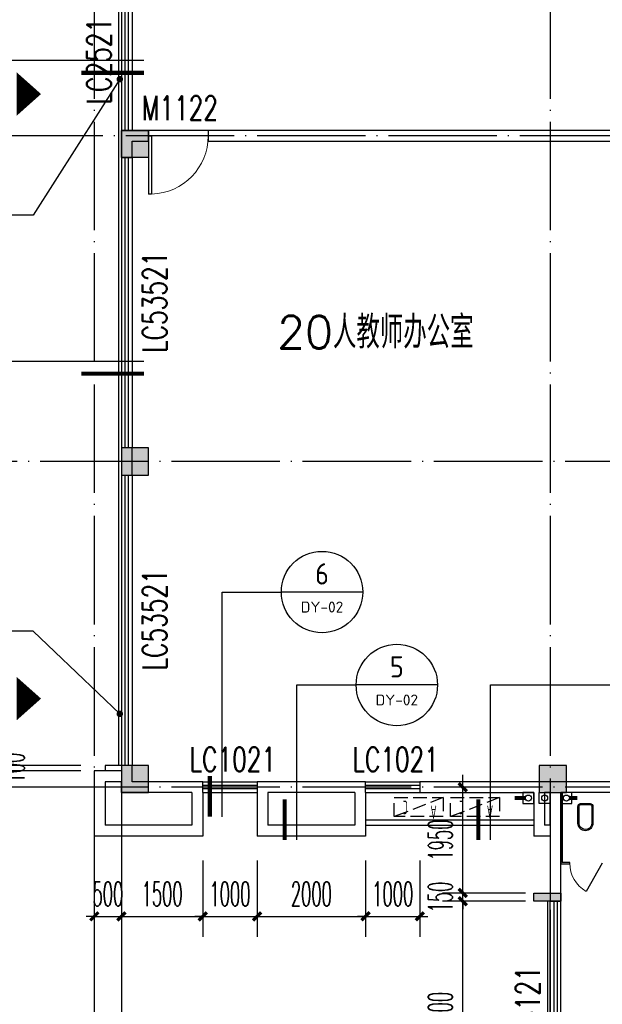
# Model space of a CAD drawing. Extents: x 1779708 to 7299578, y -1121471 to 88434.
# Tile 355 of 656: x 4700142 to 4710880, y -1038743 to -1020604. Entities that reach past the tile are written whole.
import ezdxf
from ezdxf.enums import TextEntityAlignment as Align

# ---------------------------------------------------------------- set-up
doc = ezdxf.new("R2010")
doc.units = 0
doc.header["$LTSCALE"] = 1000
doc.header["$MEASUREMENT"] = 0
doc.linetypes.add('DASH', pattern=[0.35, 0.25, -0.1])
doc.linetypes.add('DOTE', pattern=[2.42, 2, -0.2, 0.02, -0.2])
doc.layers.get('0').update_dxf_attribs({"linetype": 'CONTINUOUS'})
doc.layers.get('Defpoints').update_dxf_attribs({"linetype": 'CONTINUOUS'})
for name, color, linetype in [('11111111111111111111111111111', 50, 'DASH'), ('DIM_IDEN', 3, 'CONTINUOUS'), ('DIM_LEAD', 3, 'CONTINUOUS'), ('DIM_污水', 3, 'CONTINUOUS'), ('DOTE', 1, 'DOTE'), ('GGSignatureLayer', 7, 'CONTINUOUS'), ('LATRINE', 6, 'CONTINUOUS'), ('LVTRY', 6, 'CONTINUOUS'), ('P_PS_DIM', 1, 'CONTINUOUS'), ('PIPE-污水', 2, 'CONTINUOUS'), ('PIPE-雨水', 4, 'CONTINUOUS'), ('PUB_DIM', 3, 'CONTINUOUS'), ('PUB_TEXT', 7, 'CONTINUOUS'), ('SPACE', 7, 'CONTINUOUS'), ('WALL', 255, 'CONTINUOUS'), ('WINDOW', 2, 'CONTINUOUS'), ('WINDOW_TEXT', 7, 'CONTINUOUS'), ('修改', 6, 'CONTINUOUS'), ('墙柱', 2, 'CONTINUOUS'), ('栏杆', 6, 'CONTINUOUS'), ('看线', 3, 'CONTINUOUS'), ('空调机位表示', 70, 'CONTINUOUS')]:
    doc.layers.add(name, color=color, linetype=linetype)
doc.styles.add('_TCH_DIM', font='SIMPLEX.shx', dxfattribs={"width": 0.7, "bigfont": 'GBCBIG.shx'})
doc.styles.add('_TCH_DIM_T3', font='SIMPLEX.shx', dxfattribs={"width": 0.494118, "bigfont": 'GBCBIG.shx'})
doc.styles.add('_TCH_SPACE', font='SIMPLEX', dxfattribs={"height": 5, "bigfont": 'GBCBIG'})
doc.styles.add('_TCH_WINDOW', font='SIMPLEX', dxfattribs={"height": 3.5, "bigfont": 'GBCBIG'})
doc.styles.get("Standard").update_dxf_attribs({"font": 'GBENOR', "bigfont": 'GBCBIG'})
doc.dimstyles.new('_TCH_ARCH&&150', dxfattribs={"dimtxt": 446.25, "dimasz": 150, "dimexe": 375, "dimexo": 450, "dimgap": 189.375, "dimtad": 1, "dimdec": 0, "dimzin": 0, "dimdsep": 46, "dimtxsty": '_TCH_DIM_T3', "dimblk": 'ARCHTICK', "dimcen": 0.09, "dimdle": 225, "dimclrt": 7, "dimazin": 2, "dimtfac": 1, "dimtdec": 0, "dimtix": 1, "dimtmove": 2, "dimatfit": 3, "dimfxl": 250, "dimtolj": 1, "dimtzin": 0, "dimarcsym": 0})

# ---------------------------------------------------------------- blocks, each defined once
blk = doc.blocks.new('A$C159220C3')
at = {"layer": 'DOTE'}
for p, q in [((9200, 149200), (9200, 7200)), ((9700, 149200), (9700, 7200)), ((17600, 149200), (17600, 7200)), ((86800, 47300), (7200, 47300)), ((34400, 41300), (7200, 41300)), ((34400, 35300), (7200, 35300))]:
    blk.add_line(p, q, dxfattribs=at)
blk = doc.blocks.new('A$C606A0922')
at = {"layer": '墙柱'}
h = blk.add_hatch(color=256, dxfattribs=at)
h.paths.add_polyline_path([(24950, 87000), (25450, 87000), (25450, 87500), (24950, 87500)])
h.paths.add_polyline_path([(66900, 125200), (67500, 125200), (67500, 124600), (66900, 124600)])
h.paths.add_polyline_path([(16600, 125200), (17100, 125200), (17100, 124700), (16600, 124700)])
h.paths.add_polyline_path([(27130, 122900), (27130, 122600), (26430, 122600), (26430, 122900)])
h.paths.add_polyline_path([(54500, 138000), (55000, 138000), (55000, 137500), (54500, 137500)])
h.paths.add_polyline_path([(16600, 87000), (17100, 87000), (17100, 87500), (16600, 87500)])
h.paths.add_polyline_path([(42000, 96300), (42500, 96300), (42500, 96800), (42000, 96800)])
h.paths.add_polyline_path([(58500, 105100), (59000, 105100), (59000, 105600), (58500, 105600)])
h.paths.add_polyline_path([(13000, 93250), (13500, 93250), (13500, 93750), (13000, 93750)])
h.paths.add_polyline_path([(66700, 100900), (67200, 100900), (67200, 101400), (66700, 101400)])
h.paths.add_polyline_path([(20700, 118600), (21200, 118600), (21200, 118100), (20700, 118100)])
h.paths.add_polyline_path([(20700, 112000), (21200, 112000), (21200, 111500), (20700, 111500)])
h.paths.add_polyline_path([(13000, 106150), (13500, 106150), (13500, 105650), (13000, 105650)])
h.paths.add_polyline_path([(20700, 99800), (21200, 99800), (21200, 100300), (20700, 100300)])
h.paths.add_polyline_path([(13000, 87000), (13500, 87000), (13500, 87500), (13000, 87500)])
h.paths.add_polyline_path([(74900, 125200), (75600, 125200), (75600, 124600), (74900, 124600)])
h.paths.add_polyline_path([(54900, 113500), (54400, 113500), (54400, 113000), (54900, 113000)])
h.paths.add_polyline_path([(74900, 96300), (75600, 96300), (75600, 96800), (74900, 96800)])
h.paths.add_polyline_path([(500, 93250), (1000, 93250), (1000, 93750), (500, 93750)])
h.paths.add_polyline_path([(500, 106150), (1000, 106150), (1000, 105650), (500, 105650)])
h.paths.add_polyline_path([(8400, 125200), (8900, 125200), (8900, 124700), (8400, 124700)])
h.paths.add_polyline_path([(66900, 113600), (67500, 113600), (67500, 113000), (66900, 113000)])
h.paths.add_polyline_path([(74900, 113000), (75600, 113000), (75600, 113600), (74900, 113600)])
h.paths.add_polyline_path([(58500, 113000), (59100, 113000), (59100, 113600), (58500, 113600)])
h.paths.add_polyline_path([(66700, 105100), (67200, 105100), (67200, 105600), (66700, 105600)])
h.paths.add_polyline_path([(54400, 105100), (54900, 105100), (54900, 105600), (54400, 105600)])
h.paths.add_polyline_path([(50150, 125200), (50650, 125200), (50650, 124700), (50150, 124700)])
h.paths.add_polyline_path([(46200, 87000), (46700, 87000), (46700, 87500), (46200, 87500)])
h.paths.add_polyline_path([(42500, 99800), (42000, 99800), (42000, 100300), (42500, 100300)])
h.paths.add_polyline_path([(42500, 87000), (42000, 87000), (42000, 87500), (42500, 87500)])
h.paths.add_polyline_path([(24900, 99800), (25400, 99800), (25400, 100300), (24900, 100300)])
h.paths.add_polyline_path([(20700, 106150), (21200, 106150), (21200, 105650), (20700, 105650)])
h.paths.add_polyline_path([(13000, 100300), (13500, 100300), (13500, 99800), (13000, 99800)])
h.paths.add_polyline_path([(16600, 112000), (17100, 112000), (17100, 111500), (16600, 111500)])
h.paths.add_polyline_path([(8200, 112000), (8700, 112000), (8700, 111500), (8200, 111500)])
h.paths.add_polyline_path([(500, 112000), (1000, 112000), (1000, 111500), (500, 111500)])
h.paths.add_polyline_path([(16600, 118600), (17100, 118600), (17100, 118100), (16600, 118100)])
h.paths.add_polyline_path([(8400, 118700), (8900, 118700), (8900, 118100), (8400, 118100)])
h.paths.add_polyline_path([(74900, 99500), (75600, 99500), (75600, 100000), (74900, 100000)])
h.paths.add_polyline_path([(75100, 87000), (75600, 87000), (75600, 87500), (75100, 87500)])
h.paths.add_polyline_path([(66900, 96200), (67500, 96200), (67500, 96800), (66900, 96800)])
h.paths.add_polyline_path([(66950, 87000), (67450, 87000), (67450, 87500), (66950, 87500)])
h.paths.add_polyline_path([(58500, 96200), (59100, 96200), (59100, 96800), (58500, 96800)])
h.paths.add_polyline_path([(58550, 87000), (59050, 87000), (59050, 87500), (58550, 87500)])
h.paths.add_polyline_path([(50150, 99800), (50650, 99800), (50650, 100300), (50150, 100300)])
h.paths.add_polyline_path([(50150, 96300), (50650, 96300), (50650, 96800), (50150, 96800)])
h.paths.add_polyline_path([(50150, 87000), (50650, 87000), (50650, 87500), (50150, 87500)])
h.paths.add_polyline_path([(33100, 99800), (33600, 99800), (33600, 100300), (33100, 100300)])
h.paths.add_polyline_path([(33100, 96300), (33600, 96300), (33600, 96800), (33100, 96800)])
h.paths.add_polyline_path([(24900, 96300), (25400, 96300), (25400, 96800), (24900, 96800)])
h.paths.add_polyline_path([(500, 99800), (1000, 99800), (1000, 100300), (500, 100300)])
h.paths.add_polyline_path([(16600, 96300), (17100, 96300), (17100, 96800), (16600, 96800)])
h.paths.add_polyline_path([(33100, 87000), (33600, 87000), (33600, 87500), (33100, 87500)])
h.paths.add_polyline_path([(500, 87000), (1000, 87000), (1000, 87500), (500, 87500)])
h.paths.add_polyline_path([(74900, 128700), (75600, 128700), (75600, 128200), (74900, 128200)])
h.paths.add_polyline_path([(74900, 138000), (75600, 138000), (75600, 137500), (74900, 137500)])
h.paths.add_polyline_path([(66950, 128700), (67450, 128700), (67450, 128200), (66950, 128200)])
h.paths.add_polyline_path([(66950, 138000), (67450, 138000), (67450, 137500), (66950, 137500)])
h.paths.add_polyline_path([(58500, 125200), (59100, 125200), (59100, 124600), (58500, 124600)])
h.paths.add_polyline_path([(58550, 128700), (59050, 128700), (59050, 128200), (58550, 128200)])
h.paths.add_polyline_path([(58550, 138000), (59050, 138000), (59050, 137500), (58550, 137500)])
h.paths.add_polyline_path([(50150, 128700), (50650, 128700), (50650, 128200), (50150, 128200)])
h.paths.add_polyline_path([(50150, 138000), (50650, 138000), (50650, 137500), (50150, 137500)])
h.paths.add_polyline_path([(42000, 125200), (42500, 125200), (42500, 124700), (42000, 124700)])
h.paths.add_polyline_path([(42000, 128700), (42500, 128700), (42500, 128200), (42000, 128200)])
h.paths.add_polyline_path([(33100, 125200), (33600, 125200), (33600, 124700), (33100, 124700)])
h.paths.add_polyline_path([(25060, 125200), (25660, 125200), (25660, 124800), (25060, 124800)])
h.paths.add_polyline_path([(33100, 128700), (33600, 128700), (33600, 128200), (33100, 128200)])
h.paths.add_polyline_path([(24950, 128700), (25450, 128700), (25450, 128200), (24950, 128200)])
h.paths.add_polyline_path([(0, 125500), (700, 125500), (700, 125000), (0, 125000)])
h.paths.add_polyline_path([(0, 128700), (700, 128700), (700, 128200), (0, 128200)])
h.paths.add_polyline_path([(8150, 128700), (8650, 128700), (8650, 128200), (8150, 128200)])
h.paths.add_polyline_path([(16550, 128700), (17050, 128700), (17050, 128200), (16550, 128200)])
h.paths.add_polyline_path([(42000, 138000), (42500, 138000), (42500, 137500), (42000, 137500)])
h.paths.add_polyline_path([(33100, 138000), (33600, 138000), (33600, 137500), (33100, 137500)])
h.paths.add_polyline_path([(24950, 138000), (25450, 138000), (25450, 137500), (24950, 137500)])
h.paths.add_polyline_path([(16550, 138000), (17050, 138000), (17050, 137500), (16550, 137500)])
h.paths.add_polyline_path([(8150, 138000), (8650, 138000), (8650, 137500), (8150, 137500)])
h.paths.add_polyline_path([(0, 138000), (500, 138000), (500, 137500), (0, 137500)])
h.paths.add_polyline_path([(24950, 51000), (25450, 51000), (25450, 50500), (24950, 50500)])
h.paths.add_polyline_path([(66900, 12800), (67500, 12800), (67500, 13400), (66900, 13400)])
h.paths.add_polyline_path([(16600, 12800), (17100, 12800), (17100, 13300), (16600, 13300)])
h.paths.add_polyline_path([(27130, 15100), (27130, 15400), (26430, 15400), (26430, 15100)])
h.paths.add_polyline_path([(54500, 0), (55000, 0), (55000, 500), (54500, 500)])
h.paths.add_polyline_path([(16600, 51000), (17100, 51000), (17100, 50500), (16600, 50500)])
h.paths.add_polyline_path([(42000, 41700), (42500, 41700), (42500, 41200), (42000, 41200)])
h.paths.add_polyline_path([(58500, 32900), (59000, 32900), (59000, 32400), (58500, 32400)])
h.paths.add_polyline_path([(13000, 44750), (13500, 44750), (13500, 44250), (13000, 44250)])
h.paths.add_polyline_path([(66700, 37100), (67200, 37100), (67200, 36600), (66700, 36600)])
h.paths.add_polyline_path([(20700, 19400), (21200, 19400), (21200, 19900), (20700, 19900)])
h.paths.add_polyline_path([(20700, 26000), (21200, 26000), (21200, 26500), (20700, 26500)])
h.paths.add_polyline_path([(13000, 31850), (13500, 31850), (13500, 32350), (13000, 32350)])
h.paths.add_polyline_path([(20700, 38200), (21200, 38200), (21200, 37700), (20700, 37700)])
h.paths.add_polyline_path([(13000, 51000), (13500, 51000), (13500, 50500), (13000, 50500)])
h.paths.add_polyline_path([(74900, 12800), (75600, 12800), (75600, 13400), (74900, 13400)])
h.paths.add_polyline_path([(54900, 24500), (54400, 24500), (54400, 25000), (54900, 25000)])
h.paths.add_polyline_path([(74900, 41700), (75600, 41700), (75600, 41200), (74900, 41200)])
h.paths.add_polyline_path([(500, 44750), (1000, 44750), (1000, 44250), (500, 44250)])
h.paths.add_polyline_path([(500, 31850), (1000, 31850), (1000, 32350), (500, 32350)])
h.paths.add_polyline_path([(8400, 12800), (8900, 12800), (8900, 13300), (8400, 13300)])
h.paths.add_polyline_path([(66900, 24400), (67500, 24400), (67500, 25000), (66900, 25000)])
h.paths.add_polyline_path([(74900, 25000), (75600, 25000), (75600, 24400), (74900, 24400)])
h.paths.add_polyline_path([(58500, 25000), (59100, 25000), (59100, 24400), (58500, 24400)])
h.paths.add_polyline_path([(66700, 32900), (67200, 32900), (67200, 32400), (66700, 32400)])
h.paths.add_polyline_path([(54400, 32900), (54900, 32900), (54900, 32400), (54400, 32400)])
h.paths.add_polyline_path([(50150, 12800), (50650, 12800), (50650, 13300), (50150, 13300)])
h.paths.add_polyline_path([(46200, 51000), (46700, 51000), (46700, 50500), (46200, 50500)])
h.paths.add_polyline_path([(42500, 38200), (42000, 38200), (42000, 37700), (42500, 37700)])
h.paths.add_polyline_path([(42500, 51000), (42000, 51000), (42000, 50500), (42500, 50500)])
h.paths.add_polyline_path([(24900, 38200), (25400, 38200), (25400, 37700), (24900, 37700)])
h.paths.add_polyline_path([(20700, 31850), (21200, 31850), (21200, 32350), (20700, 32350)])
h.paths.add_polyline_path([(13000, 37700), (13500, 37700), (13500, 38200), (13000, 38200)])
h.paths.add_polyline_path([(16600, 26000), (17100, 26000), (17100, 26500), (16600, 26500)])
h.paths.add_polyline_path([(8200, 26000), (8700, 26000), (8700, 26500), (8200, 26500)])
h.paths.add_polyline_path([(500, 26000), (1000, 26000), (1000, 26500), (500, 26500)])
h.paths.add_polyline_path([(16600, 19400), (17100, 19400), (17100, 19900), (16600, 19900)])
h.paths.add_polyline_path([(8400, 19300), (8900, 19300), (8900, 19900), (8400, 19900)])
h.paths.add_polyline_path([(74900, 38500), (75600, 38500), (75600, 38000), (74900, 38000)])
h.paths.add_polyline_path([(75100, 51000), (75600, 51000), (75600, 50500), (75100, 50500)])
h.paths.add_polyline_path([(66900, 41800), (67500, 41800), (67500, 41200), (66900, 41200)])
h.paths.add_polyline_path([(66950, 51000), (67450, 51000), (67450, 50500), (66950, 50500)])
h.paths.add_polyline_path([(58500, 41800), (59100, 41800), (59100, 41200), (58500, 41200)])
h.paths.add_polyline_path([(58550, 51000), (59050, 51000), (59050, 50500), (58550, 50500)])
h.paths.add_polyline_path([(50150, 38200), (50650, 38200), (50650, 37700), (50150, 37700)])
h.paths.add_polyline_path([(50150, 41700), (50650, 41700), (50650, 41200), (50150, 41200)])
h.paths.add_polyline_path([(50150, 51000), (50650, 51000), (50650, 50500), (50150, 50500)])
h.paths.add_polyline_path([(33100, 38200), (33600, 38200), (33600, 37700), (33100, 37700)])
h.paths.add_polyline_path([(33100, 41700), (33600, 41700), (33600, 41200), (33100, 41200)])
h.paths.add_polyline_path([(24900, 41700), (25400, 41700), (25400, 41200), (24900, 41200)])
h.paths.add_polyline_path([(500, 38200), (1000, 38200), (1000, 37700), (500, 37700)])
h.paths.add_polyline_path([(16600, 41700), (17100, 41700), (17100, 41200), (16600, 41200)])
h.paths.add_polyline_path([(33100, 51000), (33600, 51000), (33600, 50500), (33100, 50500)])
h.paths.add_polyline_path([(500, 51000), (1000, 51000), (1000, 50500), (500, 50500)])
h.paths.add_polyline_path([(74900, 9300), (75600, 9300), (75600, 9800), (74900, 9800)])
h.paths.add_polyline_path([(74900, 0), (75600, 0), (75600, 500), (74900, 500)])
h.paths.add_polyline_path([(66950, 9300), (67450, 9300), (67450, 9800), (66950, 9800)])
h.paths.add_polyline_path([(66950, 0), (67450, 0), (67450, 500), (66950, 500)])
h.paths.add_polyline_path([(58500, 12800), (59100, 12800), (59100, 13400), (58500, 13400)])
h.paths.add_polyline_path([(58550, 9300), (59050, 9300), (59050, 9800), (58550, 9800)])
h.paths.add_polyline_path([(58550, 0), (59050, 0), (59050, 500), (58550, 500)])
h.paths.add_polyline_path([(50150, 9300), (50650, 9300), (50650, 9800), (50150, 9800)])
h.paths.add_polyline_path([(50150, 0), (50650, 0), (50650, 500), (50150, 500)])
h.paths.add_polyline_path([(42000, 12800), (42500, 12800), (42500, 13300), (42000, 13300)])
h.paths.add_polyline_path([(42000, 9300), (42500, 9300), (42500, 9800), (42000, 9800)])
h.paths.add_polyline_path([(33100, 12800), (33600, 12800), (33600, 13300), (33100, 13300)])
h.paths.add_polyline_path([(25060, 12800), (25660, 12800), (25660, 13200), (25060, 13200)])
h.paths.add_polyline_path([(33100, 9300), (33600, 9300), (33600, 9800), (33100, 9800)])
h.paths.add_polyline_path([(24950, 9300), (25450, 9300), (25450, 9800), (24950, 9800)])
h.paths.add_polyline_path([(0, 12500), (700, 12500), (700, 13000), (0, 13000)])
h.paths.add_polyline_path([(0, 9300), (700, 9300), (700, 9800), (0, 9800)])
h.paths.add_polyline_path([(8150, 9300), (8650, 9300), (8650, 9800), (8150, 9800)])
h.paths.add_polyline_path([(16550, 9300), (17050, 9300), (17050, 9800), (16550, 9800)])
h.paths.add_polyline_path([(42000, 0), (42500, 0), (42500, 500), (42000, 500)])
h.paths.add_polyline_path([(33100, 0), (33600, 0), (33600, 500), (33100, 500)])
h.paths.add_polyline_path([(24950, 0), (25450, 0), (25450, 500), (24950, 500)])
h.paths.add_polyline_path([(16550, 0), (17050, 0), (17050, 500), (16550, 500)])
h.paths.add_polyline_path([(8150, 0), (8650, 0), (8650, 500), (8150, 500)])
h.paths.add_polyline_path([(0, 0), (500, 0), (500, 500), (0, 500)])
for points in [[(500, 38200), (1000, 38200), (1000, 37700), (500, 37700)], [(500, 31850), (1000, 31850), (1000, 32350), (500, 32350)], [(500, 26000), (1000, 26000), (1000, 26500), (500, 26500)], [(8200, 26000), (8700, 26000), (8700, 26500), (8200, 26500)]]:
    blk.add_lwpolyline(points, close=True, dxfattribs=at)
blk = doc.blocks.new('A$C46E9187A')
at = {"layer": '空调机位表示', "linetype": 'DASH'}
blk.add_lwpolyline([(0, 0), (0, 350), (900, 350), (900, 0)], close=True, dxfattribs=at)
blk.add_lwpolyline([(0, 0), (900, 350)], dxfattribs=at)
at = {"layer": '空调机位表示', "width": 0.6}
for s, p in [('A', (118, 145)), ('C', (651, 55))]:
    blk.add_text(s, height=250, dxfattribs=at).set_placement(p)
blk = doc.blocks.new('a1')
at = {"layer": '11111111111111111111111111111'}
for p, q in [((59122, 49136), (59122, 48936)), ((59322, 49136), (59122, 49136)), ((59322, 48936), (59322, 49136)), ((59122, 48936), (59322, 48936))]:
    blk.add_line(p, q, dxfattribs=at)
blk = doc.blocks.new('$TCHSYS$APDOOR2D')
blk.add_line((0.5, 0), (0, 0.866))
at = {"lineweight": 13}
blk.add_arc((0.5, 0), 1, 120, 180, dxfattribs=at)
blk = doc.blocks.new('$WINLIB2D$00000001')
at = {"color": 0}
for points in [[(-0.5, 0.5), (-0.5, -0.5)], [(-0.5, 0.5), (0.5, 0.5)], [(0.5, -0.5), (0.5, 0.5)], [(0.5, 0.1667), (-0.5, 0.1667)], [(0.5, -0.1667), (-0.5, -0.1667)], [(-0.5, -0.5), (0.5, -0.5)]]:
    blk.add_lwpolyline(points, dxfattribs=at)
blk = doc.blocks.new('$DorLib2D$00000001')
for p, q in [((0.45, 0.975), (0.5, 0.975)), ((0.45, 0), (0.45, 0.975)), ((0.5, 0), (0.5, 0.975)), ((0.5, 0), (0.45, 0))]:
    blk.add_line(p, q)
at = {"lineweight": 13}
blk.add_arc((0.475, 0), 0.975, 91.4693, 180, dxfattribs=at)
blk = doc.blocks.new('_ArchTick')
at = {"color": 0, "linetype": 'ByBlock', "const_width": 0.4}
blk.add_lwpolyline([(-0.5, -0.5), (0.5, 0.5)], dxfattribs=at)
blk = doc.blocks.new('*D5686')
at = {"layer": 'Defpoints', "color": 0, "transparency": 16777216}
for p in [(4706517, -1035643), (4707517, -1035643), (4707517, -1037123)]:
    blk.add_point(p, dxfattribs=at)
at = {"layer": 'PUB_DIM', "color": 0, "lineweight": -2, "transparency": 16777216}
for p, q in [((4706517, -1036093), (4706517, -1037498)), ((4707517, -1036093), (4707517, -1037498)), ((4706517, -1037123), (4706367, -1037123)), ((4706517, -1037123), (4707517, -1037123)), ((4707517, -1037123), (4707667, -1037123))]:
    blk.add_line(p, q, dxfattribs=at)
at = {"layer": 'PUB_DIM', "color": 0, "lineweight": -2, "transparency": 16777216, "xscale": 150, "yscale": 150, "zscale": 150}
blk.add_blockref('_ArchTick', (4706517, -1037123), dxfattribs=at)
at = {"layer": 'PUB_DIM', "color": 0, "lineweight": -2, "transparency": 16777216, "xscale": 150, "yscale": 150, "zscale": 150, "rotation": 180}
blk.add_blockref('_ArchTick', (4707517, -1037123), dxfattribs=at)
at = {"layer": 'PUB_DIM', "color": 7, "transparency": 16777216, "insert": (4707017, -1036710), "char_height": 446.2, "attachment_point": 5, "style": '_TCH_DIM_T3'}
blk.add_mtext('\\A1;1000', dxfattribs=at)
blk = doc.blocks.new('*D5687')
at = {"layer": 'Defpoints', "color": 0, "transparency": 16777216}
for p in [(4704517, -1035643), (4706517, -1035643), (4706517, -1037123)]:
    blk.add_point(p, dxfattribs=at)
at = {"layer": 'PUB_DIM', "color": 0, "lineweight": -2, "transparency": 16777216}
for p, q in [((4704517, -1036093), (4704517, -1037498)), ((4706517, -1036093), (4706517, -1037498)), ((4704292, -1037123), (4706742, -1037123))]:
    blk.add_line(p, q, dxfattribs=at)
at = {"layer": 'PUB_DIM', "color": 0, "lineweight": -2, "transparency": 16777216, "xscale": 150, "yscale": 150, "zscale": 150, "rotation": 180}
blk.add_blockref('_ArchTick', (4704517, -1037123), dxfattribs=at)
at = {"layer": 'PUB_DIM', "color": 0, "lineweight": -2, "transparency": 16777216, "xscale": 150, "yscale": 150, "zscale": 150}
blk.add_blockref('_ArchTick', (4706517, -1037123), dxfattribs=at)
at = {"layer": 'PUB_DIM', "color": 7, "transparency": 16777216, "insert": (4705517, -1036710), "char_height": 446.2, "attachment_point": 5, "style": '_TCH_DIM_T3'}
blk.add_mtext('\\A1;2000', dxfattribs=at)
blk = doc.blocks.new('*D5688')
at = {"layer": 'Defpoints', "color": 0, "transparency": 16777216}
for p in [(4703517, -1035643), (4704517, -1035643), (4704517, -1037123)]:
    blk.add_point(p, dxfattribs=at)
at = {"layer": 'PUB_DIM', "color": 0, "lineweight": -2, "transparency": 16777216}
for p, q in [((4703517, -1036093), (4703517, -1037498)), ((4704517, -1036093), (4704517, -1037498)), ((4703517, -1037123), (4703367, -1037123)), ((4703517, -1037123), (4704517, -1037123)), ((4704517, -1037123), (4704667, -1037123))]:
    blk.add_line(p, q, dxfattribs=at)
at = {"layer": 'PUB_DIM', "color": 0, "lineweight": -2, "transparency": 16777216, "xscale": 150, "yscale": 150, "zscale": 150}
blk.add_blockref('_ArchTick', (4703517, -1037123), dxfattribs=at)
at = {"layer": 'PUB_DIM', "color": 0, "lineweight": -2, "transparency": 16777216, "xscale": 150, "yscale": 150, "zscale": 150, "rotation": 180}
blk.add_blockref('_ArchTick', (4704517, -1037123), dxfattribs=at)
at = {"layer": 'PUB_DIM', "color": 7, "transparency": 16777216, "insert": (4704017, -1036710), "char_height": 446.2, "attachment_point": 5, "style": '_TCH_DIM_T3'}
blk.add_mtext('\\A1;1000', dxfattribs=at)
blk = doc.blocks.new('*D5689')
at = {"layer": 'Defpoints', "color": 0, "transparency": 16777216}
for p in [(4702017, -1035643), (4703517, -1035643), (4703517, -1037123)]:
    blk.add_point(p, dxfattribs=at)
at = {"layer": 'PUB_DIM', "color": 0, "lineweight": -2, "transparency": 16777216}
for p, q in [((4702017, -1036093), (4702017, -1037498)), ((4703517, -1036093), (4703517, -1037498)), ((4701792, -1037123), (4703742, -1037123))]:
    blk.add_line(p, q, dxfattribs=at)
at = {"layer": 'PUB_DIM', "color": 0, "lineweight": -2, "transparency": 16777216, "xscale": 150, "yscale": 150, "zscale": 150, "rotation": 180}
blk.add_blockref('_ArchTick', (4702017, -1037123), dxfattribs=at)
at = {"layer": 'PUB_DIM', "color": 0, "lineweight": -2, "transparency": 16777216, "xscale": 150, "yscale": 150, "zscale": 150}
blk.add_blockref('_ArchTick', (4703517, -1037123), dxfattribs=at)
at = {"layer": 'PUB_DIM', "color": 7, "transparency": 16777216, "insert": (4702767, -1036710), "char_height": 446.2, "attachment_point": 5, "style": '_TCH_DIM_T3'}
blk.add_mtext('\\A1;1500', dxfattribs=at)
blk = doc.blocks.new('*D5690')
at = {"layer": 'Defpoints', "color": 0, "transparency": 16777216}
for p in [(4701517, -1035643), (4702017, -1035643), (4702017, -1037123)]:
    blk.add_point(p, dxfattribs=at)
at = {"layer": 'PUB_DIM', "color": 0, "lineweight": -2, "transparency": 16777216}
for p, q in [((4701517, -1036093), (4701517, -1037498)), ((4702017, -1036093), (4702017, -1037498)), ((4701517, -1037123), (4701367, -1037123)), ((4701517, -1037123), (4702017, -1037123)), ((4702017, -1037123), (4702167, -1037123))]:
    blk.add_line(p, q, dxfattribs=at)
at = {"layer": 'PUB_DIM', "color": 0, "lineweight": -2, "transparency": 16777216, "xscale": 150, "yscale": 150, "zscale": 150}
blk.add_blockref('_ArchTick', (4701517, -1037123), dxfattribs=at)
at = {"layer": 'PUB_DIM', "color": 0, "lineweight": -2, "transparency": 16777216, "xscale": 150, "yscale": 150, "zscale": 150, "rotation": 180}
blk.add_blockref('_ArchTick', (4702017, -1037123), dxfattribs=at)
at = {"layer": 'PUB_DIM', "color": 7, "transparency": 16777216, "insert": (4701767, -1036710), "char_height": 446.2, "attachment_point": 5, "style": '_TCH_DIM_T3'}
blk.add_mtext('\\A1;500', dxfattribs=at)
blk = doc.blocks.new('*D6021')
at = {"layer": 'Defpoints', "color": 0, "transparency": 16777216}
for p in [(4699517, -1034443), (4701717, -1034443), (4701717, -1034743)]:
    blk.add_point(p, dxfattribs=at)
at = {"layer": 'PUB_DIM', "color": 0, "lineweight": -2, "transparency": 16777216}
for p, q in [((4699517, -1034443), (4699517, -1034293)), ((4701267, -1034443), (4699142, -1034443)), ((4699517, -1034743), (4699517, -1034443)), ((4701267, -1034743), (4699142, -1034743)), ((4699517, -1034743), (4699517, -1034893))]:
    blk.add_line(p, q, dxfattribs=at)
at = {"layer": 'PUB_DIM', "color": 0, "lineweight": -2, "transparency": 16777216, "xscale": 150, "yscale": 150, "zscale": 150}
for p, rotation in [((4699517, -1034443), 270), ((4699517, -1034743), 90)]:
    blk.add_blockref('_ArchTick', p, dxfattribs=dict(at, rotation=rotation))
at = {"layer": 'PUB_DIM', "color": 7, "transparency": 16777216, "insert": (4699105, -1034593), "char_height": 446.2, "attachment_point": 5, "rotation": 90, "style": '_TCH_DIM_T3'}
blk.add_mtext('\\A1;300', dxfattribs=at)
blk = doc.blocks.new('*D6022')
at = {"layer": 'Defpoints', "color": 0, "transparency": 16777216}
for p in [(4699517, -1034343), (4701717, -1034343), (4701717, -1034443)]:
    blk.add_point(p, dxfattribs=at)
at = {"layer": 'PUB_DIM', "color": 0, "lineweight": -2, "transparency": 16777216}
for p, q in [((4699517, -1034343), (4699517, -1034193)), ((4701267, -1034343), (4699142, -1034343)), ((4701267, -1034443), (4699142, -1034443)), ((4699517, -1034443), (4699517, -1034343)), ((4699517, -1034443), (4699517, -1034593))]:
    blk.add_line(p, q, dxfattribs=at)
at = {"layer": 'PUB_DIM', "color": 0, "lineweight": -2, "transparency": 16777216, "xscale": 150, "yscale": 150, "zscale": 150}
for p, rotation in [((4699517, -1034343), 270), ((4699517, -1034443), 90)]:
    blk.add_blockref('_ArchTick', p, dxfattribs=dict(at, rotation=rotation))
at = {"layer": 'PUB_DIM', "color": 7, "transparency": 16777216, "insert": (4700005, -1034393), "char_height": 446.2, "attachment_point": 5, "rotation": 90, "style": '_TCH_DIM_T3'}
blk.add_mtext('\\A1;100', dxfattribs=at)
blk = doc.blocks.new('*D6756')
at = {"layer": 'Defpoints', "color": 0, "transparency": 16777216}
for p in [(4708307, -1036843), (4709917, -1036843), (4709917, -1040943)]:
    blk.add_point(p, dxfattribs=at)
at = {"layer": 'PUB_DIM', "color": 0, "lineweight": -2, "transparency": 16777216}
for p, q in [((4708307, -1041168), (4708307, -1036618)), ((4709467, -1036843), (4707932, -1036843)), ((4709467, -1040943), (4707932, -1040943))]:
    blk.add_line(p, q, dxfattribs=at)
at = {"layer": 'PUB_DIM', "color": 0, "lineweight": -2, "transparency": 16777216, "xscale": 150, "yscale": 150, "zscale": 150}
for p, rotation in [((4708307, -1036843), 90), ((4708307, -1040943), 270)]:
    blk.add_blockref('_ArchTick', p, dxfattribs=dict(at, rotation=rotation))
at = {"layer": 'PUB_DIM', "color": 7, "transparency": 16777216, "insert": (4707895, -1038893), "char_height": 446.2, "attachment_point": 5, "rotation": 90, "style": '_TCH_DIM_T3'}
blk.add_mtext('\\A1;4100', dxfattribs=at)
blk = doc.blocks.new('*D6757')
at = {"layer": 'Defpoints', "color": 0, "transparency": 16777216}
for p in [(4708307, -1036693), (4709917, -1036693), (4709917, -1036843)]:
    blk.add_point(p, dxfattribs=at)
at = {"layer": 'PUB_DIM', "color": 0, "lineweight": -2, "transparency": 16777216}
for p, q in [((4708307, -1036693), (4708307, -1036543)), ((4709467, -1036693), (4707932, -1036693)), ((4709467, -1036843), (4707932, -1036843)), ((4708307, -1036843), (4708307, -1036693)), ((4708307, -1036843), (4708307, -1036993))]:
    blk.add_line(p, q, dxfattribs=at)
at = {"layer": 'PUB_DIM', "color": 0, "lineweight": -2, "transparency": 16777216, "xscale": 150, "yscale": 150, "zscale": 150}
for p, rotation in [((4708307, -1036693), 270), ((4708307, -1036843), 90)]:
    blk.add_blockref('_ArchTick', p, dxfattribs=dict(at, rotation=rotation))
at = {"layer": 'PUB_DIM', "color": 7, "transparency": 16777216, "insert": (4707895, -1036768), "char_height": 446.2, "attachment_point": 5, "rotation": 90, "style": '_TCH_DIM_T3'}
blk.add_mtext('\\A1;150', dxfattribs=at)
blk = doc.blocks.new('*D6758')
at = {"layer": 'Defpoints', "color": 0, "transparency": 16777216}
for p in [(4708307, -1034743), (4709917, -1034743), (4709917, -1036693)]:
    blk.add_point(p, dxfattribs=at)
at = {"layer": 'PUB_DIM', "color": 0, "lineweight": -2, "transparency": 16777216}
for p, q in [((4708307, -1036918), (4708307, -1034518)), ((4709467, -1034743), (4707932, -1034743)), ((4709467, -1036693), (4707932, -1036693))]:
    blk.add_line(p, q, dxfattribs=at)
at = {"layer": 'PUB_DIM', "color": 0, "lineweight": -2, "transparency": 16777216, "xscale": 150, "yscale": 150, "zscale": 150}
for p, rotation in [((4708307, -1034743), 90), ((4708307, -1036693), 270)]:
    blk.add_blockref('_ArchTick', p, dxfattribs=dict(at, rotation=rotation))
at = {"layer": 'PUB_DIM', "color": 7, "transparency": 16777216, "insert": (4707895, -1035718), "char_height": 446.2, "attachment_point": 5, "rotation": 90, "style": '_TCH_DIM_T3'}
blk.add_mtext('\\A1;1950', dxfattribs=at)
blk = doc.blocks.new('$plan$00001612')
for points in [[(135, 138), (442, 138, -0.388189), (501, 88), (501, -88, -0.388189), (442, -138), (135, -138, -0.97895)], [(443, -116), (125, -116, -0.936623), (135, 117), (443, 117, -0.381636), (480, 86), (480, -86, -0.399536)]]:
    blk.add_lwpolyline(points, format="xyb", close=True)
blk.add_lwpolyline([(195, 117, 0, 0, 0.440649), (186, 108, 0, 0, 0), (185, -106, 0, 0, 0.411645), (194, -115, 1.5, 1.5, 0)], format="xyseb")

msp = doc.modelspace()

# ---------------------------------------------------------------- hatches: boundary and pattern name
at = {"layer": 'WALL'}
msp.add_hatch(color=256, dxfattribs=at).paths.add_polyline_path([(4709617.1, -1036843.3), (4709617.1, -1036693.3), (4710117.1, -1036693.3), (4710117.1, -1036843.3)])

# ---------------------------------------------------------------- linework, layer by layer
at = {"layer": 'DIM_IDEN'}
for p, q in [((4702432.7, -1021357.3), (4693066.7, -1021357.3)), ((4702432.7, -1026902.1), (4693066.7, -1026902.1)), ((4703871.5, -1031148.3), (4704964.2, -1031148.3)), ((4703871.5, -1035288.7), (4703871.5, -1031148.3)), ((4706464.2, -1031148.3), (4704964.2, -1031148.3)), ((4705250, -1032860.7), (4706342.6, -1032860.7)), ((4705250, -1035716.1), (4705250, -1032860.7)), ((4707842.6, -1032860.7), (4706342.6, -1032860.7)), ((4708821.9, -1032860.7), (4711091.8, -1032860.7)), ((4708821.9, -1035716.1), (4708821.9, -1032860.7))]:
    msp.add_line(p, q, dxfattribs=at)
at = {"layer": 'DIM_IDEN', "const_width": 75}
for points in [[(4702432.7, -1021582.3), (4701280, -1021582.3)], [(4702432.7, -1027127.1), (4701280, -1027127.1)], [(4703646.5, -1035288.7), (4703646.5, -1034538.7)], [(4705025, -1035716.1), (4705025, -1034966.1)], [(4708596.9, -1035716.1), (4708596.9, -1034966.1)]]:
    msp.add_lwpolyline(points, dxfattribs=at)
at = {"layer": 'DIM_IDEN'}
for centre in [(4705714.2, -1031148.3), (4707092.6, -1032860.7)]:
    msp.add_circle(centre, 750, dxfattribs=at)
at = {"layer": 'DIM_LEAD'}
for p, q in [((4701987.1, -1021700.5), (4700391.2, -1024205.2)), ((4700391.2, -1024205.2), (4698277.5, -1024205.2)), ((4700391.2, -1031869.2), (4698277.5, -1031869.2)), ((4701987.1, -1033392.5), (4700391.2, -1031869.2))]:
    msp.add_line(p, q, dxfattribs=at)
at = {"layer": 'DIM_LEAD', "const_width": 60}
for points in [[(4702003.2, -1021675.2, 1), (4701971, -1021725.8, 1)], [(4702008.8, -1033413.2, 1), (4701965.4, -1033371.8, 1)]]:
    msp.add_lwpolyline(points, format="xyb", close=True, dxfattribs=at)
at = {"layer": 'DIM_污水', "color": 7}
msp.add_circle((4709517.1, -1034943.3), 55, dxfattribs=at)
at = {"layer": 'DIM_污水', "color": 3}
msp.add_circle((4709817.1, -1034943.3), 55, dxfattribs=at)
at = {"layer": 'DIM_污水', "color": 2}
msp.add_circle((4710217.1, -1034943.3), 55, dxfattribs=at)
at = {"layer": 'GGSignatureLayer'}
for points in [[(4700535.9, -1021973.3, 0, 800, 0), (4700086.1, -1021973.3, 800, 800, 0)], [(4700535.9, -1033111.4, 0, 800, 0), (4700086.1, -1033111.4, 800, 800, 0)]]:
    msp.add_lwpolyline(points, format="xyseb", dxfattribs=at)
at = {"layer": 'LATRINE'}
for p, q in [((4710117.1, -1034843.3), (4710117.1, -1036155.8)), ((4710142.1, -1034843.3), (4710117.1, -1034843.3)), ((4710142.1, -1034843.3), (4710142.1, -1036130.8)), ((4710279.6, -1036130.8), (4710142.1, -1036130.8)), ((4710279.6, -1036155.8), (4710279.6, -1036130.8)), ((4710117.1, -1036155.8), (4710279.6, -1036155.8))]:
    msp.add_line(p, q, dxfattribs=at)
at = {"layer": 'PIPE-污水', "const_width": 75}
msp.add_lwpolyline([(4710272.1, -1034943.3), (4710421.2, -1034943.3)], dxfattribs=at)
at = {"layer": 'PIPE-雨水', "const_width": 75}
msp.add_lwpolyline([(4709462.1, -1034943.3), (4709262.1, -1034943.3)], dxfattribs=at)
at = {"layer": 'WALL'}
for p, q in [((4702217.1, -1022643.3), (4702017.1, -1022643.3)), ((4702017.1, -1022643.3), (4702017.1, -1022743.3)), ((4702517.1, -1022643.3), (4702217.1, -1022643.3)), ((4702517.1, -1022843.3), (4702517.1, -1022643.3)), ((4717117.1, -1022643.3), (4703617.1, -1022643.3)), ((4703617.1, -1022643.3), (4703617.1, -1022843.3)), ((4702017.1, -1022743.3), (4702017.1, -1023143.3)), ((4702217.1, -1022843.3), (4702517.1, -1022843.3)), ((4702217.1, -1023143.3), (4702217.1, -1022843.3)), ((4703617.1, -1022843.3), (4717117.1, -1022843.3)), ((4702017.1, -1023143.3), (4702217.1, -1023143.3)), ((4702217.1, -1028493.3), (4702017.1, -1028493.3)), ((4702017.1, -1028493.3), (4702017.1, -1028993.3)), ((4702217.1, -1028993.3), (4702217.1, -1028493.3)), ((4702017.1, -1028993.3), (4702217.1, -1028993.3)), ((4702017.1, -1034443.3), (4701517.1, -1034443.3)), ((4701517.1, -1034443.3), (4701517.1, -1035643.3)), ((4702217.1, -1034343.3), (4702017.1, -1034343.3)), ((4702017.1, -1034343.3), (4702017.1, -1034443.3)), ((4702217.1, -1034543.3), (4702217.1, -1034343.3)), ((4702017.1, -1034643.3), (4701717.1, -1034643.3)), ((4701717.1, -1034643.3), (4701717.1, -1035443.3)), ((4702017.1, -1034843.3), (4702017.1, -1034643.3)), ((4702217.1, -1034643.3), (4702217.1, -1034543.3)), ((4703417.1, -1034643.3), (4702217.1, -1034643.3)), ((4703517.1, -1034643.3), (4703417.1, -1034643.3)), ((4703517.1, -1034843.3), (4703517.1, -1034643.3)), ((4704617.1, -1034643.3), (4704517.1, -1034643.3)), ((4704517.1, -1034643.3), (4704517.1, -1034843.3)), ((4706417.1, -1034643.3), (4704617.1, -1034643.3)), ((4706517.1, -1034643.3), (4706417.1, -1034643.3)), ((4706517.1, -1034843.3), (4706517.1, -1034643.3)), ((4709717.1, -1034643.3), (4707517.1, -1034643.3)), ((4707517.1, -1034643.3), (4707517.1, -1034843.3)), ((4710017.1, -1034643.3), (4709717.1, -1034643.3)), ((4717917.1, -1034643.3), (4710017.1, -1034643.3)), ((4703317.1, -1034843.3), (4702017.1, -1034843.3)), ((4703317.1, -1034843.3), (4703317.1, -1035443.3)), ((4703517.1, -1034843.3), (4703517.1, -1035643.3)), ((4704517.1, -1034843.3), (4704517.1, -1035643.3)), ((4704717.1, -1034843.3), (4704717.1, -1035443.3)), ((4706317.1, -1034843.3), (4704717.1, -1034843.3)), ((4706317.1, -1034843.3), (4706317.1, -1035443.3)), ((4706517.1, -1034843.3), (4706517.1, -1035643.3)), ((4707517.1, -1034843.3), (4709617.1, -1034843.3)), ((4709617.1, -1034843.3), (4709617.1, -1035643.3)), ((4709917.1, -1034843.3), (4709817.1, -1034843.3)), ((4709817.1, -1034843.3), (4709817.1, -1035443.3)), ((4709917.1, -1035443.3), (4709917.1, -1034843.3)), ((4710117.1, -1035543.3), (4710117.1, -1034843.3)), ((4717817.1, -1034843.3), (4710117.1, -1034843.3)), ((4703317.1, -1035443.3), (4701717.1, -1035443.3)), ((4706317.1, -1035443.3), (4704717.1, -1035443.3)), ((4709917.1, -1035443.3), (4709817.1, -1035443.3)), ((4710117.1, -1036843.3), (4710117.1, -1035543.3)), ((4703517.1, -1035643.3), (4701517.1, -1035643.3)), ((4706517.1, -1035643.3), (4704517.1, -1035643.3)), ((4709917.1, -1035643.3), (4709617.1, -1035643.3)), ((4709917.1, -1035643.3), (4709917.1, -1036843.3)), ((4709917.1, -1036843.3), (4710117.1, -1036843.3))]:
    msp.add_line(p, q, dxfattribs=at)
for points in [[(4702017.1, -1034343.3), (4701717.1, -1034343.3), (4701717.1, -1034443.3)], [(4709617.1, -1036843.3), (4709617.1, -1036693.3), (4710117.1, -1036693.3), (4710117.1, -1036843.3), (4709617.1, -1036843.3)]]:
    msp.add_lwpolyline(points, dxfattribs=at)
at = {"layer": 'WINDOW'}
msp.add_line((4703617.1, -1022643.3), (4702517.1, -1022643.3), dxfattribs=at)
at = {"layer": '栏杆'}
for p, q in [((4706517.1, -1035343.3), (4709617.1, -1035343.3)), ((4706517.1, -1035443.3), (4709617.1, -1035443.3))]:
    msp.add_line(p, q, dxfattribs=at)
at = {"layer": '看线', "color": 190}
for p, q in [((4701967.1, -1034343.3), (4701967.1, -1020143.3)), ((4709867.1, -1036843.3), (4709867.1, -1045843.3))]:
    msp.add_line(p, q, dxfattribs=at)

# ---------------------------------------------------------------- block references
at = {"layer": 'LATRINE', "xscale": 600, "yscale": -600, "zscale": 25, "rotation": 1.40872651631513e-07}
msp.add_blockref('$TCHSYS$APDOOR2D', (4710579.6, -1036143.3), dxfattribs=at)
at = {"layer": 'LVTRY', "rotation": 90.00000000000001}
msp.add_blockref('$plan$00001612', (4710568.6, -1035544.3), dxfattribs=at)
at = {"layer": 'P_PS_DIM', "color": 7}
msp.add_blockref('a1', (4650295.1, -1083978.9), dxfattribs=at)
at = {"layer": 'P_PS_DIM', "color": 3, "xscale": -1}
msp.add_blockref('a1', (4769039.1, -1083978.9), dxfattribs=at)
at = {"layer": 'P_PS_DIM', "color": 2, "rotation": 180}
msp.add_blockref('a1', (4769439.1, -985907.7), dxfattribs=at)
at = {"layer": 'WINDOW'}
ref = msp.add_blockref('$WINLIB2D$00000001', (4702117.1, -1021393.3), dxfattribs=dict(at, xscale=-2500, yscale=-200, zscale=-2500, rotation=90))
ref.add_attrib('A', 'LC2521', (4701827.7, -1022165.8), dxfattribs={"layer": 'WINDOW_TEXT', "height": 446.25, "rotation": 90, "style": '_TCH_WINDOW', "width": 0.705882})
ref = msp.add_blockref('$DorLib2D$00000001', (4703067.1, -1022743.3), dxfattribs=dict(at, xscale=1100, yscale=1100, zscale=1100, rotation=180))
ref.add_attrib('A', 'M1122', (4702392.1, -1022453.9), dxfattribs={"layer": 'WINDOW_TEXT', "height": 446.25, "style": '_TCH_WINDOW', "width": 0.705882})
ref = msp.add_blockref('$WINLIB2D$00000001', (4702117.1, -1025818.3), dxfattribs=dict(at, xscale=-5350, yscale=200, zscale=-5350, rotation=90))
ref.add_attrib('A', 'LC53521', (4702852.7, -1026740.8), dxfattribs={"layer": 'WINDOW_TEXT', "height": 446.25, "rotation": 90, "style": '_TCH_WINDOW', "width": 0.705882})
ref = msp.add_blockref('$WINLIB2D$00000001', (4702117.1, -1031668.3), dxfattribs=dict(at, xscale=-5350, yscale=200, zscale=-5350, rotation=90))
ref.add_attrib('A', 'LC53521', (4702852.7, -1032590.8), dxfattribs={"layer": 'WINDOW_TEXT', "height": 446.25, "rotation": 90, "style": '_TCH_WINDOW', "width": 0.705882})
ref = msp.add_blockref('$WINLIB2D$00000001', (4704017.1, -1034743.3), dxfattribs=dict(at, xscale=-1000, yscale=200, zscale=-1000, rotation=180))
ref.add_attrib('A', 'LC1021', (4703274.6, -1034453.9), dxfattribs={"layer": 'WINDOW_TEXT', "height": 446.25, "style": '_TCH_WINDOW', "width": 0.705882})
ref = msp.add_blockref('$WINLIB2D$00000001', (4707017.1, -1034743.3), dxfattribs=dict(at, xscale=-1000, yscale=200, zscale=-1000, rotation=180))
ref.add_attrib('A', 'LC1021', (4706274.6, -1034453.9), dxfattribs={"layer": 'WINDOW_TEXT', "height": 446.25, "style": '_TCH_WINDOW', "width": 0.705882})
ref = msp.add_blockref('$WINLIB2D$00000001', (4710017.1, -1038893.3), dxfattribs=dict(at, xscale=4100, yscale=-200, zscale=4100, rotation=90))
ref.add_attrib('A', 'LC4121', (4709727.7, -1039635.8), dxfattribs={"layer": 'WINDOW_TEXT', "height": 446.25, "rotation": 90, "style": '_TCH_WINDOW', "width": 0.705882})
at = {"layer": '修改'}
for name, p in [('A$C159220C3', (4692317.1, -1070043.3)), ('A$C606A0922', (4701517.1, -1060843.3))]:
    msp.add_blockref(name, p, dxfattribs=at)
at = {"layer": '空调机位表示', "linetype": 'DASH', "rotation": 180}
for p in [(4707945.1, -1034934.7), (4708984.3, -1034934.7)]:
    msp.add_blockref('A$C46E9187A', p, dxfattribs=at)

# ---------------------------------------------------------------- texts
at = {"layer": 'PUB_TEXT', "color": 7, "style": '_TCH_DIM', "width": 0.7}
for p in [(4698435, -1024014.2), (4698435, -1031678.2)]:
    msp.add_text('消防救援窗口', height=506.38, dxfattribs=at).set_placement(p)
at = {"layer": 'PUB_TEXT', "color": 7}
for s, height, width, p, p2 in [('6', 392.5, 0.979292, (4705587.3, -1031009.7), (4705841.1, -1031009.7)), ('DY-02', 201.87, 1.026321, (4705322.8, -1031525.4), (4706105.6, -1031525.4)), ('5', 391.8, 0.996601, (4706963.2, -1032721.9), (4707222.1, -1032721.9)), ('DY-02', 201.87, 1.026321, (4706701.2, -1033237.7), (4707484, -1033237.7))]:
    msp.add_text(s, height=height, dxfattribs=dict(at, width=width)).set_placement(p, p2, align=Align.FIT)
at = {"layer": 'SPACE', "style": '_TCH_SPACE'}
msp.add_text('20人教师办公室', height=600, dxfattribs=at).set_placement((4704886.6, -1026661.3))

# ---------------------------------------------------------------- dimensions: what is measured, and where the dimension line sits
at = {"layer": 'PUB_DIM'}
dim = msp.add_linear_dim(base=(4699517.1, -1034343.3), p1=(4701717.1, -1034443.3), p2=(4701717.1, -1034343.3), angle=90, dimstyle='_TCH_ARCH&&150', dxfattribs=at)
dim.commit()
dim.dimension.update_dxf_attribs({"geometry": '*D6022', "text_midpoint": (4700004.6, -1034393.3), "dimtype": 161})
for p1, p2, distance, picture, middle in [((4701717.1, -1034743.3), (4701717.1, -1034443.3), 2200, '*D6021', (4699104.6, -1034593.3)), ((4709917.1, -1036693.3), (4709917.1, -1034743.3), 1609.9, '*D6758', (4707894.7, -1035718.3)), ((4701517.1, -1035643.3), (4702017.1, -1035643.3), -1479.3, '*D5690', (4701767.1, -1036710.1)), ((4702017.1, -1035643.3), (4703517.1, -1035643.3), -1479.3, '*D5689', (4702767.1, -1036710.1)), ((4703517.1, -1035643.3), (4704517.1, -1035643.3), -1479.3, '*D5688', (4704017.1, -1036710.1)), ((4704517.1, -1035643.3), (4706517.1, -1035643.3), -1479.3, '*D5687', (4705517.1, -1036710.1)), ((4706517.1, -1035643.3), (4707517.1, -1035643.3), -1479.3, '*D5686', (4707017.1, -1036710.1)), ((4709917.1, -1036843.3), (4709917.1, -1036693.3), 1609.9, '*D6757', (4707894.7, -1036768.3)), ((4709917.1, -1040943.3), (4709917.1, -1036843.3), 1609.9, '*D6756', (4707894.7, -1038893.3))]:
    dim = msp.add_aligned_dim(p1=p1, p2=p2, distance=distance, dimstyle='_TCH_ARCH&&150', dxfattribs=at)
    dim.commit()
    dim.dimension.update_dxf_attribs({"geometry": picture, "text_midpoint": middle})

doc.saveas('drawing.dxf')
